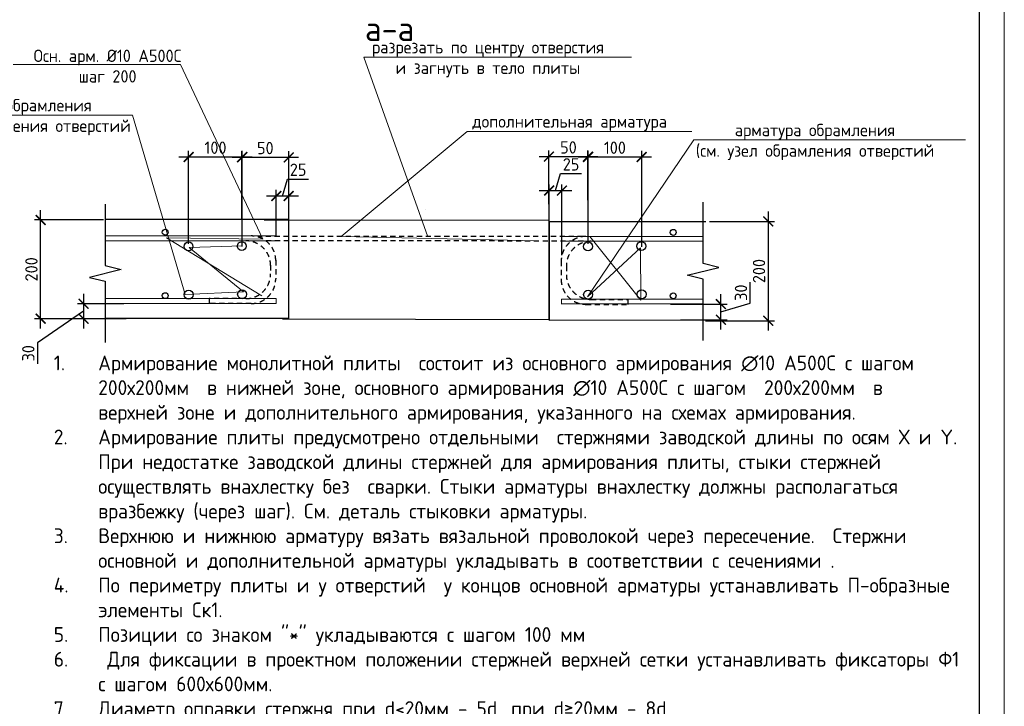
# Model space of a CAD drawing. Header units: millimetres. Extents: x -5898314 to 1055204, y -720802 to 1562611.
# Tile 340 of 362: x 166684 to 186622, y -50986 to -37079. Entities that reach past the tile are written whole.
import ezdxf
from ezdxf import colors
from ezdxf.entities.mleader import LeaderData, LeaderLine
from ezdxf.math import Vec2, Vec3

# ---------------------------------------------------------------- set-up
doc = ezdxf.new("R2010")
doc.units = ezdxf.units.MM
doc.linetypes.add('01 Штриховая _4 мм_', pattern=[6, 3.5, -2.5])
for name, color, linetype, lineweight in [('Перекрытие ж_бетон', 1, 'Continuous', 30), ('подоснова', 151, 'Continuous', 5), ('поз.', 2, 'Continuous', 25), ('РАЗМЕРЫ', 1, 'Continuous', 9), ('ТОНКИЕ', 7, 'Continuous', 9), ('Узлы', 7, 'Continuous', 0)]:
    doc.layers.add(name, color=color, linetype=linetype, lineweight=lineweight)
doc.layers.add('ТОЛСТЫЕ_ОСНОВНЫЕ', color=6, linetype='Continuous')
doc.styles.add('GOST-2.304_Type-B', font='GOST_Common.ttf')
doc.styles.add('ГОСТ', font='GOST_Common.ttf')
doc.dimstyles.new('СПДС', dxfattribs={"dimscale": 100, "dimtxt": 2.5, "dimasz": 2, "dimexe": 1.25, "dimexo": 0, "dimtad": 1, "dimdec": 0, "dimrnd": 5, "dimtxsty": 'GOST-2.304_Type-B', "dimblk": 'ARCHTICK', "dimcen": 2.5, "dimdle": 2, "dimclrd": 1, "dimclre": 1, "dimclrt": 1, "dimadec": 0, "dimazin": 2, "dimtfac": 0.75, "dimtdec": 0, "dimtmove": 1, "dimatfit": 3, "dimfxl": 1, "dimtfillclr": 256, "dimtolj": 1, "dimarcsym": 1})

# ---------------------------------------------------------------- blocks, each defined once
blk = doc.blocks.new('*U1581')
at = {"layer": 'ТОЛСТЫЕ_ОСНОВНЫЕ', "color": 6}
blk.add_lwpolyline([(20, 5), (886, 5), (886, 415), (20, 415)], close=True, dxfattribs=at)
at = {"layer": 'ТОНКИЕ'}
blk.add_lwpolyline([(0, 0), (891, 0), (891, 420), (0, 420)], close=True, dxfattribs=at)
blk = doc.blocks.new('_ArchTick')
at = {"color": 0, "linetype": 'ByBlock', "const_width": 0.15}
blk.add_lwpolyline([(-0.5, -0.5), (0.5, 0.5)], dxfattribs=at)
blk = doc.blocks.new('*D1561')
at = {"layer": 'DEFPOINTS', "color": 0, "lineweight": 0, "transparency": 16777216}
for p in [(171881, -40650), (172131, -41128), (171881, -41468)]:
    blk.add_point(p, dxfattribs=at)
at = {"layer": 'РАЗМЕРЫ', "color": 1, "lineweight": -2, "transparency": 16777216}
for p, q in [((172006, -40650), (172109, -40306)), ((172109, -40306), (172534, -40306)), ((172331, -40650), (171681, -40650)), ((171881, -41468), (171881, -40525)), ((172131, -41128), (172131, -40525))]:
    blk.add_line(p, q, dxfattribs=at)
at = {"layer": 'РАЗМЕРЫ', "color": 1, "lineweight": -2, "transparency": 16777216, "xscale": 200, "yscale": 200, "zscale": 200, "rotation": 180}
blk.add_blockref('_ArchTick', (171881, -40650), dxfattribs=at)
at = {"layer": 'РАЗМЕРЫ', "color": 1, "lineweight": -2, "transparency": 16777216, "xscale": 200, "yscale": 200, "zscale": 200}
blk.add_blockref('_ArchTick', (172131, -40650), dxfattribs=at)
at = {"layer": 'РАЗМЕРЫ', "color": 1, "lineweight": 0, "transparency": 16777216, "insert": (172322, -40118), "char_height": 250, "attachment_point": 5, "style": 'GOST-2.304_Type-B'}
blk.add_mtext('\\A1;25', dxfattribs=at)
blk = doc.blocks.new('_None')
blk = doc.blocks.new('*D1562')
at = {"layer": 'DEFPOINTS', "color": 0, "lineweight": 0, "transparency": 16777216}
for p in [(167109, -41135), (168382, -41135), (168301, -43135)]:
    blk.add_point(p, dxfattribs=at)
at = {"layer": 'РАЗМЕРЫ', "color": 1, "lineweight": -2, "transparency": 16777216}
for p, q in [((167109, -43335), (167109, -40935)), ((168382, -41135), (166984, -41135)), ((168301, -43135), (166984, -43135))]:
    blk.add_line(p, q, dxfattribs=at)
at = {"layer": 'РАЗМЕРЫ', "color": 1, "lineweight": -2, "transparency": 16777216, "xscale": 200, "yscale": 200, "zscale": 200}
for p, rotation in [((167109, -41135), 90), ((167109, -43135), 270)]:
    blk.add_blockref('_ArchTick', p, dxfattribs=dict(at, rotation=rotation))
at = {"layer": 'РАЗМЕРЫ', "color": 1, "lineweight": 0, "transparency": 16777216, "insert": (166922, -42135), "char_height": 250, "attachment_point": 5, "rotation": 90, "style": 'GOST-2.304_Type-B'}
blk.add_mtext('\\A1;200', dxfattribs=at)
blk = doc.blocks.new('*D1563')
at = {"layer": 'DEFPOINTS', "color": 0, "lineweight": 0, "transparency": 16777216}
for p in [(168796, -42833), (167977, -43135), (168842, -43135)]:
    blk.add_point(p, dxfattribs=at)
at = {"layer": 'РАЗМЕРЫ', "color": 1, "lineweight": -2, "transparency": 16777216}
for p, q in [((167977, -42633), (167977, -43335)), ((168796, -42833), (167852, -42833)), ((167977, -42984), (167045, -43622)), ((168842, -43135), (167852, -43135)), ((167045, -43622), (167045, -44047))]:
    blk.add_line(p, q, dxfattribs=at)
at = {"layer": 'РАЗМЕРЫ', "color": 1, "lineweight": -2, "transparency": 16777216, "xscale": 200, "yscale": 200, "zscale": 200}
for p, rotation in [((167977, -42833), 90), ((167977, -43135), 270)]:
    blk.add_blockref('_ArchTick', p, dxfattribs=dict(at, rotation=rotation))
at = {"layer": 'РАЗМЕРЫ', "color": 1, "lineweight": 0, "transparency": 16777216, "insert": (166858, -43835), "char_height": 250, "attachment_point": 5, "rotation": 90, "style": 'GOST-2.304_Type-B'}
blk.add_mtext('\\A1;30', dxfattribs=at)
blk = doc.blocks.new('*D1564')
at = {"layer": 'DEFPOINTS', "color": 0, "lineweight": 0, "transparency": 16777216}
for p in [(177662, -40540), (177662, -41849), (177405, -43167)]:
    blk.add_point(p, dxfattribs=at)
at = {"layer": 'РАЗМЕРЫ', "color": 1, "lineweight": -2, "transparency": 16777216}
for p, q in [((177533, -40540), (177636, -40196)), ((177636, -40196), (178061, -40196)), ((177405, -43167), (177405, -40415)), ((177662, -41849), (177662, -40415)), ((177205, -40540), (177862, -40540))]:
    blk.add_line(p, q, dxfattribs=at)
at = {"layer": 'РАЗМЕРЫ', "color": 1, "lineweight": -2, "transparency": 16777216, "xscale": 200, "yscale": 200, "zscale": 200, "rotation": 180}
blk.add_blockref('_ArchTick', (177405, -40540), dxfattribs=at)
at = {"layer": 'РАЗМЕРЫ', "color": 1, "lineweight": -2, "transparency": 16777216, "xscale": 200, "yscale": 200, "zscale": 200}
blk.add_blockref('_ArchTick', (177662, -40540), dxfattribs=at)
at = {"layer": 'РАЗМЕРЫ', "color": 1, "lineweight": 0, "transparency": 16777216, "insert": (177849, -40009), "char_height": 250, "attachment_point": 5, "style": 'GOST-2.304_Type-B'}
blk.add_mtext('\\A1;25', dxfattribs=at)
blk = doc.blocks.new('*D1565')
at = {"layer": 'DEFPOINTS', "color": 0, "lineweight": 0, "transparency": 16777216}
for p in [(180649, -41166), (180570, -43175), (181842, -43175)]:
    blk.add_point(p, dxfattribs=at)
at = {"layer": 'РАЗМЕРЫ', "color": 1, "lineweight": -2, "transparency": 16777216}
for p, q in [((181842, -40966), (181842, -43375)), ((180649, -41166), (181967, -41166)), ((180570, -43175), (181967, -43175))]:
    blk.add_line(p, q, dxfattribs=at)
at = {"layer": 'РАЗМЕРЫ', "color": 1, "lineweight": -2, "transparency": 16777216, "xscale": 200, "yscale": 200, "zscale": 200}
for p, rotation in [((181842, -41166), 90), ((181842, -43175), 270)]:
    blk.add_blockref('_ArchTick', p, dxfattribs=dict(at, rotation=rotation))
at = {"layer": 'РАЗМЕРЫ', "color": 1, "lineweight": 0, "transparency": 16777216, "insert": (181655, -42170), "char_height": 250, "attachment_point": 5, "rotation": 90, "style": 'GOST-2.304_Type-B'}
blk.add_mtext('\\A1;200', dxfattribs=at)
blk = doc.blocks.new('*D1566')
at = {"layer": 'DEFPOINTS', "color": 0, "lineweight": 0, "transparency": 16777216}
for p in [(179866, -42841), (180883, -42841), (180065, -43157)]:
    blk.add_point(p, dxfattribs=at)
at = {"layer": 'РАЗМЕРЫ', "color": 1, "lineweight": -2, "transparency": 16777216}
for p, q in [((181477, -42821), (181477, -42396)), ((180883, -43357), (180883, -42641)), ((179866, -42841), (181008, -42841)), ((180883, -42999), (181477, -42821)), ((180065, -43157), (181008, -43157))]:
    blk.add_line(p, q, dxfattribs=at)
at = {"layer": 'РАЗМЕРЫ', "color": 1, "lineweight": -2, "transparency": 16777216, "xscale": 200, "yscale": 200, "zscale": 200}
for p, rotation in [((180883, -42841), 90), ((180883, -43157), 270)]:
    blk.add_blockref('_ArchTick', p, dxfattribs=dict(at, rotation=rotation))
at = {"layer": 'РАЗМЕРЫ', "color": 1, "lineweight": 0, "transparency": 16777216, "insert": (181289, -42608), "char_height": 250, "attachment_point": 5, "rotation": 90, "style": 'GOST-2.304_Type-B'}
blk.add_mtext('\\A1;30', dxfattribs=at)
blk = doc.blocks.new('*D1567')
at = {"color": 1, "lineweight": -2, "transparency": 16777216}
for p, q in [((177200, -39853), (178392, -39853)), ((177400, -40814), (177400, -39728)), ((178192, -40735), (178192, -39728))]:
    blk.add_line(p, q, dxfattribs=at)
at = {"layer": 'DEFPOINTS', "color": 0, "lineweight": 0, "transparency": 16777216}
for p in [(178192, -39853), (177400, -40814), (178192, -40735, 11856)]:
    blk.add_point(p, dxfattribs=at)
at = {"color": 1, "lineweight": -2, "transparency": 16777216, "xscale": 200, "yscale": 200, "zscale": 200, "rotation": 180}
blk.add_blockref('_ArchTick', (177400, -39853), dxfattribs=at)
at = {"color": 1, "lineweight": -2, "transparency": 16777216, "xscale": 200, "yscale": 200, "zscale": 200}
blk.add_blockref('_ArchTick', (178192, -39853), dxfattribs=at)
at = {"color": 1, "lineweight": 0, "transparency": 16777216, "insert": (177796, -39666), "char_height": 250, "attachment_point": 5, "style": 'GOST-2.304_Type-B'}
blk.add_mtext('\\A1;50', dxfattribs=at)
blk = doc.blocks.new('*D1568')
at = {"color": 1, "lineweight": -2, "transparency": 16777216}
for p, q in [((177996, -39860), (179479, -39860)), ((178196, -41622), (178196, -39735)), ((179279, -41681), (179279, -39735))]:
    blk.add_line(p, q, dxfattribs=at)
at = {"layer": 'DEFPOINTS', "color": 0, "lineweight": 0, "transparency": 16777216}
for p in [(179279, -39860), (178196, -41622), (179279, -41681)]:
    blk.add_point(p, dxfattribs=at)
at = {"color": 1, "lineweight": -2, "transparency": 16777216, "xscale": 200, "yscale": 200, "zscale": 200, "rotation": 180}
blk.add_blockref('_ArchTick', (178196, -39860), dxfattribs=at)
at = {"color": 1, "lineweight": -2, "transparency": 16777216, "xscale": 200, "yscale": 200, "zscale": 200}
blk.add_blockref('_ArchTick', (179279, -39860), dxfattribs=at)
at = {"color": 1, "lineweight": 0, "transparency": 16777216, "insert": (178737, -39672), "char_height": 250, "attachment_point": 5, "style": 'GOST-2.304_Type-B'}
blk.add_mtext('\\A1;100', dxfattribs=at)
blk = doc.blocks.new('*D1569')
at = {"color": 1, "lineweight": -2, "transparency": 16777216}
for p, q in [((169906, -39860), (171392, -39860)), ((170106, -41622), (170106, -39735)), ((171192, -41673), (171192, -39735))]:
    blk.add_line(p, q, dxfattribs=at)
at = {"layer": 'DEFPOINTS', "color": 0, "lineweight": 0, "transparency": 16777216}
for p in [(171192, -39860), (170106, -41622), (171192, -41673)]:
    blk.add_point(p, dxfattribs=at)
at = {"color": 1, "lineweight": -2, "transparency": 16777216, "xscale": 200, "yscale": 200, "zscale": 200, "rotation": 180}
blk.add_blockref('_ArchTick', (170106, -39860), dxfattribs=at)
at = {"color": 1, "lineweight": -2, "transparency": 16777216, "xscale": 200, "yscale": 200, "zscale": 200}
blk.add_blockref('_ArchTick', (171192, -39860), dxfattribs=at)
at = {"color": 1, "lineweight": 0, "transparency": 16777216, "insert": (170649, -39672), "char_height": 250, "attachment_point": 5, "style": 'GOST-2.304_Type-B'}
blk.add_mtext('\\A1;100', dxfattribs=at)
blk = doc.blocks.new('*D1570')
at = {"color": 1, "lineweight": -2, "transparency": 16777216}
for p, q in [((172332, -39867), (170984, -39867)), ((171184, -41133), (171184, -39742)), ((172132, -41133), (172132, -39742))]:
    blk.add_line(p, q, dxfattribs=at)
at = {"layer": 'DEFPOINTS', "color": 0, "lineweight": 0, "transparency": 16777216}
for p in [(171184, -39867), (171184, -41133), (172132, -41133)]:
    blk.add_point(p, dxfattribs=at)
at = {"color": 1, "lineweight": -2, "transparency": 16777216, "xscale": 200, "yscale": 200, "zscale": 200, "rotation": 180}
blk.add_blockref('_ArchTick', (171184, -39867), dxfattribs=at)
at = {"color": 1, "lineweight": -2, "transparency": 16777216, "xscale": 200, "yscale": 200, "zscale": 200}
blk.add_blockref('_ArchTick', (172132, -39867), dxfattribs=at)
at = {"color": 1, "lineweight": 0, "transparency": 16777216, "insert": (171658, -39679), "char_height": 250, "attachment_point": 5, "style": 'GOST-2.304_Type-B'}
blk.add_mtext('\\A1;50', dxfattribs=at)

msp = doc.modelspace()

# ---------------------------------------------------------------- linework, layer by layer
at = {"linetype": '01 Штриховая _4 мм_', "ltscale": 500}
msp.add_line((174902.83, -40918.87), (174902.83, -40918.87, -22669.98), dxfattribs=at)
for p, q in [((171632, -41134.18), (177395.73, -41141.94)), ((172003.86, -43138.38), (177394.77, -43154.25))]:
    msp.add_line(p, q)
at = {"color": 3, "linetype": 'Continuous', "lineweight": 30}
for centre, radius in [((169631.17, -41383.48), 60), ((179917.44, -41387), 60), ((170102.9, -41671.27), 90.69), ((171181.98, -41665.64), 90.69), ((178192.65, -41671.27), 90.69), ((179271.73, -41665.64), 90.69), ((169631.17, -42668.48), 60), ((170104.93, -42646.91), 90.69), ((171188.7, -42640.47), 90.69), ((178194.68, -42646.91), 90.69), ((179278.45, -42640.47), 90.69), ((179917.44, -42672), 60)]:
    msp.add_circle(centre, radius, dxfattribs=at)
at = {"layer": 'Перекрытие ж_бетон', "color": 7, "linetype": 'Continuous', "lineweight": 30}
for p, q in [((172131.19, -41128.48), (168417.84, -41128.48)), ((172131.19, -43128.48), (172131.19, -41128.48)), ((177404.88, -41167.26), (180577.5, -41165.59)), ((177404.88, -41167.26), (177404.88, -43167.26)), ((172131.19, -43128.48), (168417.84, -43128.48)), ((177404.88, -43167.26), (180528.73, -43155.92))]:
    msp.add_line(p, q, dxfattribs=at)
at = {"layer": 'Перекрытие ж_бетон', "color": 252, "linetype": 'Continuous', "lineweight": 9, "true_color": 0x939598}
for p, q in [((171368.88, -41458.33), (168417.84, -41458.33)), ((171881.17, -41458.48), (168417.84, -41458.48)), ((177654.9, -41468.35), (180522.49, -41468.35)), ((178114.88, -41468.35), (180522.49, -41468.35)), ((178149.35, -41468.67), (180522.49, -41468.67)), ((171264.62, -41557.24), (168417.84, -41557.24)), ((171881.17, -41557.39), (168417.84, -41557.39)), ((177654.9, -41567.26), (180522.49, -41567.26)), ((178253.61, -41567.58), (180522.49, -41567.58)), ((171881.17, -42728.48), (168417.84, -42728.48)), ((171421.2, -42827.39), (168417.84, -42827.39)), ((171881.17, -42827.39), (168417.84, -42827.39)), ((177654.9, -42738.35), (180522.49, -42738.35)), ((177654.9, -42837.26), (180522.49, -42837.26))]:
    msp.add_line(p, q, dxfattribs=at)
at = {"layer": 'Перекрытие ж_бетон', "color": 3, "linetype": '01 Штриховая _4 мм_', "lineweight": 30, "ltscale": 30}
for p, q in [((175191.23, -41469.42), (171522.07, -41472.71, 100.26)), ((178085.93, -41467.56), (175146.73, -41471.79)), ((175196.16, -41557.39), (171674.9, -41555.8)), ((178099.17, -41565.38), (175159.98, -41558.71)), ((171764.57, -42051.44), (171764.57, -42228.22)), ((171868.83, -41952.53), (171868.83, -42328.22)), ((177649.35, -41968.67), (177649.35, -42344.36)), ((177753.61, -42067.58), (177753.61, -42244.36)), ((171264.57, -42728.22), (170518.69, -42728.22)), ((171368.83, -42828.22), (170518.69, -42828.22)), ((178149.35, -42844.36), (178999.49, -42844.36)), ((178253.61, -42744.36), (178999.49, -42744.36))]:
    msp.add_line(p, q, dxfattribs=at)
at = {"layer": 'Перекрытие ж_бетон', "color": 3, "linetype": 'Continuous', "lineweight": 30}
for p, q in [((170518.69, -42728.22), (170518.69, -42828.22)), ((178999.49, -42744.36), (178999.49, -42844.36))]:
    msp.add_line(p, q, dxfattribs=at)
at = {"layer": 'Перекрытие ж_бетон', "color": 251, "linetype": 'Continuous', "lineweight": 9, "true_color": 0x636466}
for p, q in [((171881.17, -42728.48), (171881.17, -42827.39)), ((177655.66, -42739.27), (177655.66, -42838.18))]:
    msp.add_line(p, q, dxfattribs=at)
at = {"layer": 'Перекрытие ж_бетон', "color": 3, "linetype": '01 Штриховая _4 мм_', "lineweight": 30, "ltscale": 30}
for centre, start, end in [((171369.53, -41959.03), 0, 90), ((178149.35, -41968.67), 90, 180), ((171265.27, -42057.94), 0, 90), ((178253.61, -42067.58), 90, 180), ((171264.57, -42228.22), 270, 0), ((178253.61, -42244.36), 180, 270), ((171368.83, -42328.22), 270, 0), ((178149.35, -42344.36), 180, 270)]:
    msp.add_arc(centre, 500, start, end, dxfattribs=at)
at = {"layer": 'поз.', "linetype": 'Continuous'}
for points in [[(168417.84, -40815.46), (168417.84, -42057.46), (168737.84, -42137.46), (168097.84, -42297.46), (168417.84, -42377.46), (168417.84, -43619.46)], [(180522.49, -43577.16), (180522.49, -42335.16), (180202.49, -42255.16), (180842.49, -42095.16), (180522.49, -42015.16), (180522.49, -40773.15)]]:
    msp.add_lwpolyline(points, dxfattribs=at)

# ---------------------------------------------------------------- block references
at = {"xscale": 100, "yscale": 100, "zscale": 100}
msp.add_blockref('*U1581', (97521.87, -62531.81), dxfattribs=at)

# ---------------------------------------------------------------- texts
at = {"insert": (167374.94, -43880.89), "char_height": 300, "width": 18500, "attachment_point": 1, "style": 'ГОСТ'}
msp.add_mtext('\\pxi-3,l3,ql,t3;{\\C7;1.^IАрмирование монолитной плиты  состоит из основного армирования ∅10 А500С с шагом  200х200мм  в нижней зоне, основного армирования ∅10 А500С с шагом  200х200мм  в  верхней зоне и дополнительного армирования, указанного на схемах армирования.\\P2.^IАрмирование плиты предусмотрено отдельными  стержнями заводской длины по осям Х и Y. При недостатке заводской длины стержней для армирования плиты, стыки стержней осуществлять внахлестку без  сварки. Стыки арматуры внахлестку должны располагаться вразбежку (через шаг). См. деталь стыковки арматуры.\\P3.^IВерхнюю и нижнюю арматуру вязать вязальной проволокой через пересечение.  Стержни основной и дополнительной арматуры укладывать в соответствии с сечениями .\\P4.^IПо периметру плиты и у отверстий  у концов основной арматуры устанавливать П-образные элементы Ск1.\\P5.^IПозиции со знаком "*" укладываются с шагом 100 мм\\P6.^I Для фиксации в проектном положении стержней верхней сетки устанавливать фиксаторы Ф1 с шагом 600х600мм.\\P7.^IДиаметр оправки стержня при d<20мм - 5d, при d≥20мм - 8d\\P8.^IКаркасы поперечного армирования устанавливаются до начала устройство верхней сетки армирования.\\P9.^IВ местах расположения отверстий осуществить прерывания основной и дополнительной сеток арматуры. Отверстия обрамляются двумя стержнями арматуры d 12. см. узел обрамления отверстий.\\P10.^IОбрамление отверстий выполнить в соотвии с узлом, расход стали на обрамление учтен на листе 3.\\P11.^IПроемы размерами до 300х300 допускается выполнять по месту методом алмазного бурения.}', dxfattribs=at)
at = {"layer": 'Узлы', "color": 1, "linetype": 'Continuous', "lineweight": 0, "style": 'GOST-2.304_Type-B'}
msp.add_text('а-а', height=500, dxfattribs=at).set_placement((173676.03, -37511.4))

# ---------------------------------------------------------------- dimensions: what is measured, and where the dimension line sits
at = {"lineweight": 0}
for base, p1, p2, text, picture, middle in [((171192.02, -39859.77), (170105.82, -41622.11), (171192.02, -41673.27), '100', '*D1569', (170648.92, -39672.27)), ((171183.81, -39866.73), (172132.04, -41133.45), (171183.81, -41133.45), '50', '*D1570', (171657.93, -39679.23)), ((178192.48, -39853.1), (177399.9, -40814.2), (178192.48, -40734.93, 11855.59), '50', '*D1567', (177796.19, -39665.6)), ((179279.02, -39859.77), (178195.57, -41622.11), (179279.02, -41680.81), '100', '*D1568', (178737.29, -39672.27))]:
    dim = msp.add_linear_dim(base=base, p1=p1, p2=p2, text=text, dimstyle='СПДС', override={"dimtxt": 2.5}, dxfattribs=at)
    dim.commit()
    dim.dimension.update_dxf_attribs({"geometry": picture, "text_midpoint": middle})
at = {"layer": 'РАЗМЕРЫ', "color": 1, "lineweight": 0}
for base, p1, p2, angle, override, picture, middle in [((177661.71, -40540.01), (177404.88, -43167.26), (177661.71, -41849.36), 180, {"dimtxt": 2.5, "dimlfac": 0.1}, '*D1564', (177698.92, -40008.76)), ((167109.35, -41134.84), (168301.05, -43134.57), (168381.64, -41134.84), 90, {"dimtxt": 2.5, "dimlfac": 0.1, "dimrnd": 5}, '*D1562', (166921.85, -42134.7)), ((181842.23, -43174.76), (180648.92, -41166.1), (180569.95, -43174.76), 270, {"dimtxt": 2.5, "dimlfac": 0.1, "dimrnd": 5}, '*D1565', (181654.73, -42170.43)), ((180882.82, -42840.75), (180064.65, -43157.3), (179865.6, -42840.75), 270, {"dimtxt": 2.5, "dimlfac": 0.1, "dimrnd": 5}, '*D1566', (181289.07, -42758.4))]:
    dim = msp.add_linear_dim(base=base, p1=p1, p2=p2, angle=angle, dimstyle='СПДС', override=override, dxfattribs=at)
    dim.commit()
    dim.dimension.update_dxf_attribs({"geometry": picture, "text_midpoint": middle})
dim = msp.add_linear_dim(base=(171881.17, -40649.52), p1=(172131.19, -41128.48), p2=(171881.17, -41468.48), dimstyle='СПДС', override={"dimtxt": 2.5, "dimlfac": 0.1, "dimrnd": 5}, dxfattribs=at)
dim.commit()
dim.dimension.update_dxf_attribs({"geometry": '*D1561', "text_midpoint": (172171.81, -40118.27)})
dim = msp.add_linear_dim(base=(167977.39, -43134.57), p1=(168795.56, -42833.48), p2=(168842.29, -43134.57), angle=90, dimstyle='СПДС', override={"dimlfac": 0.1}, dxfattribs=at)
dim.commit()
dim.dimension.update_dxf_attribs({"geometry": '*D1563', "text_midpoint": (167045.23, -43684.75), "dimtype": 160})

# ---------------------------------------------------------------- leaders
at = {"layer": 'подоснова', "color": 2, "ltscale": 0.3}
ml = msp.add_multileader_mtext('Standard', dxfattribs=at)
ml.set_content('Осн. арм. %%C10 А500С\\Pшаг 200', color=2, style='GOST-2.304_Type-B')
ml.set_leader_properties(color=256, linetype='ByLayer', lineweight=15)
ml.set_arrow_properties(name='NONE')
ml.build(insert=Vec2(0, 0))
ml.multileader.update_dxf_attribs({"text_left_attachment_type": 6, "text_right_attachment_type": 6, "dogleg_length": 0.1, "arrow_head_size": 18})
ctx = ml.context
ctx.base_point, ctx.char_height, ctx.arrow_head_size, ctx.landing_gap_size, ctx.plane_origin = Vec3(166991.48, -37985.44, 200), 250, 18, 20, Vec3(160049.9, -34654.99, 200)
ctx.left_attachment, ctx.right_attachment, ctx.text_align_type = 6, 6, 1
notes = []
notes.append((ctx, [(1, (1, 1, 0), (169938.4, -37985.44, 200), (-1, 0), 0.1, [(4, [(171589.66, -42671.04, 200), (169660.51, -41494.81, 200), (171604.87, -41526.81, 200)], 0, [])])]))
ctx.mtext.insert, ctx.mtext.alignment, ctx.mtext.flow_direction = Vec3(168464.89, -37685.44, 200), 2, 5
ml = msp.add_multileader_mtext('Standard', dxfattribs=at)
ml.set_content('разрезать по центру отверстия \\Pи загнуть в тело плиты', color=2, style='GOST-2.304_Type-B')
ml.set_leader_properties(color=256, linetype='ByLayer', lineweight=15)
ml.set_arrow_properties(name='NONE')
ml.build(insert=Vec2(0, 0))
ml.multileader.update_dxf_attribs({"text_left_attachment_type": 6, "text_right_attachment_type": 6, "dogleg_length": 0.1, "arrow_head_size": 18})
ctx = ml.context
ctx.base_point, ctx.char_height, ctx.arrow_head_size, ctx.landing_gap_size, ctx.plane_origin = Vec3(173656.03, -37836.4), 250, 18, 20, Vec3(171572.65, -33627.98)
ctx.left_attachment, ctx.right_attachment, ctx.text_align_type = 6, 6, 1
notes.append((ctx, [(0, (1, 1, 0), (173655.93, -37836.4), (1, 0), 0.1, [(0, [(174947.24, -41479.49)], 0, [])])]))
ctx.mtext.insert, ctx.mtext.alignment, ctx.mtext.flow_direction = Vec3(176166.94, -37511.4), 2, 5
ml = msp.add_multileader_mtext('Standard', dxfattribs=at)
ml.set_content('арматура обрамления \\P(см. узел обрамления отверстий', color=2, style='GOST-2.304_Type-B')
ml.set_leader_properties(color=256, linetype='ByLayer', lineweight=15)
ml.set_arrow_properties(name='NONE')
ml.build(insert=Vec2(0, 0))
ml.multileader.update_dxf_attribs({"text_left_attachment_type": 6, "text_right_attachment_type": 6, "dogleg_length": 0.1, "arrow_head_size": 18})
ctx = ml.context
ctx.base_point, ctx.char_height, ctx.arrow_head_size, ctx.landing_gap_size, ctx.plane_origin = Vec3(164062.47, -39011.38), 250, 18, 20, Vec3(168328.77, -33646.99)
ctx.left_attachment, ctx.right_attachment, ctx.text_align_type = 6, 6, 1
notes.append((ctx, [(1, (1, 1, 0), (168971.89, -39011.38), (-1, 0), 0.1, [(1, [(171197.72, -41661.73), (170117.7, -41690.3), (171214.89, -42591.37), (170034.76, -42648.3)], 0, [])])]))
ctx.mtext.insert, ctx.mtext.alignment, ctx.mtext.flow_direction = Vec3(166517.13, -38686.38), 2, 5
ml = msp.add_multileader_mtext('Standard', dxfattribs=at)
ml.set_content('дополнительная арматура', color=2, style='GOST-2.304_Type-B')
ml.set_leader_properties(color=256, linetype='ByLayer', lineweight=15)
ml.set_arrow_properties(name='NONE')
ml.build(insert=Vec2(0, 0))
ml.multileader.update_dxf_attribs({"text_left_attachment_type": 6, "text_right_attachment_type": 6, "dogleg_length": 0.1, "arrow_head_size": 18})
ctx = ml.context
ctx.base_point, ctx.char_height, ctx.arrow_head_size, ctx.landing_gap_size, ctx.plane_origin = Vec3(175744.89, -39340.19), 250, 18, 20, Vec3(173661.52, -35131.77)
ctx.left_attachment, ctx.right_attachment, ctx.text_align_type = 6, 6, 1
notes.append((ctx, [(0, (1, 1, 0), (175744.79, -39340.19), (1, 0), 0.1, [(1, [(177174.76, -41555.9), (173194.66, -41469.52)], 0, [])])]))
ctx.mtext.insert, ctx.mtext.alignment, ctx.mtext.flow_direction = Vec3(177820.19, -39015.19), 2, 5
ml = msp.add_multileader_mtext('Standard', dxfattribs=at)
ml.set_content('арматура обрамления \\P(см. узел обрамления отверстий', color=2, style='GOST-2.304_Type-B')
ml.set_leader_properties(color=256, linetype='ByLayer', lineweight=15)
ml.set_arrow_properties(name='NONE')
ml.build(insert=Vec2(0, 0))
ml.multileader.update_dxf_attribs({"text_left_attachment_type": 6, "text_right_attachment_type": 6, "dogleg_length": 0.1, "arrow_head_size": 18})
ctx = ml.context
ctx.base_point, ctx.char_height, ctx.arrow_head_size, ctx.landing_gap_size, ctx.plane_origin = Vec3(180334.29, -39513.67), 250, 18, 20, Vec3(181284.92, -35131.77)
ctx.left_attachment, ctx.right_attachment, ctx.text_align_type = 6, 6, 1
notes.append((ctx, [(0, (1, 1, 0), (180334.19, -39513.67), (1, 0), 0.1, [(3, [(178231.28, -41469.52), (179264.78, -42760.98), (179254.94, -41697.17), (178184.33, -42692.53)], 0, [])])]))
ctx.mtext.insert, ctx.mtext.alignment, ctx.mtext.flow_direction = Vec3(182788.95, -39188.67), 2, 5
for ctx, leaders in notes:
    for number, flags, end, landing, length, lines in leaders:
        leader = LeaderData()
        leader.index, (leader.has_last_leader_line, leader.has_dogleg_vector, leader.attachment_direction) = number, flags
        leader.last_leader_point, leader.dogleg_vector, leader.dogleg_length = Vec3(end), Vec3(landing), length
        for number, points, colour, breaks in lines:
            line = LeaderLine()
            line.index, line.vertices, line.color, line.breaks = number, Vec3.list(points), colors.encode_raw_color(colour), breaks
            leader.lines.append(line)
        ctx.leaders.append(leader)

doc.saveas('drawing.dxf')
